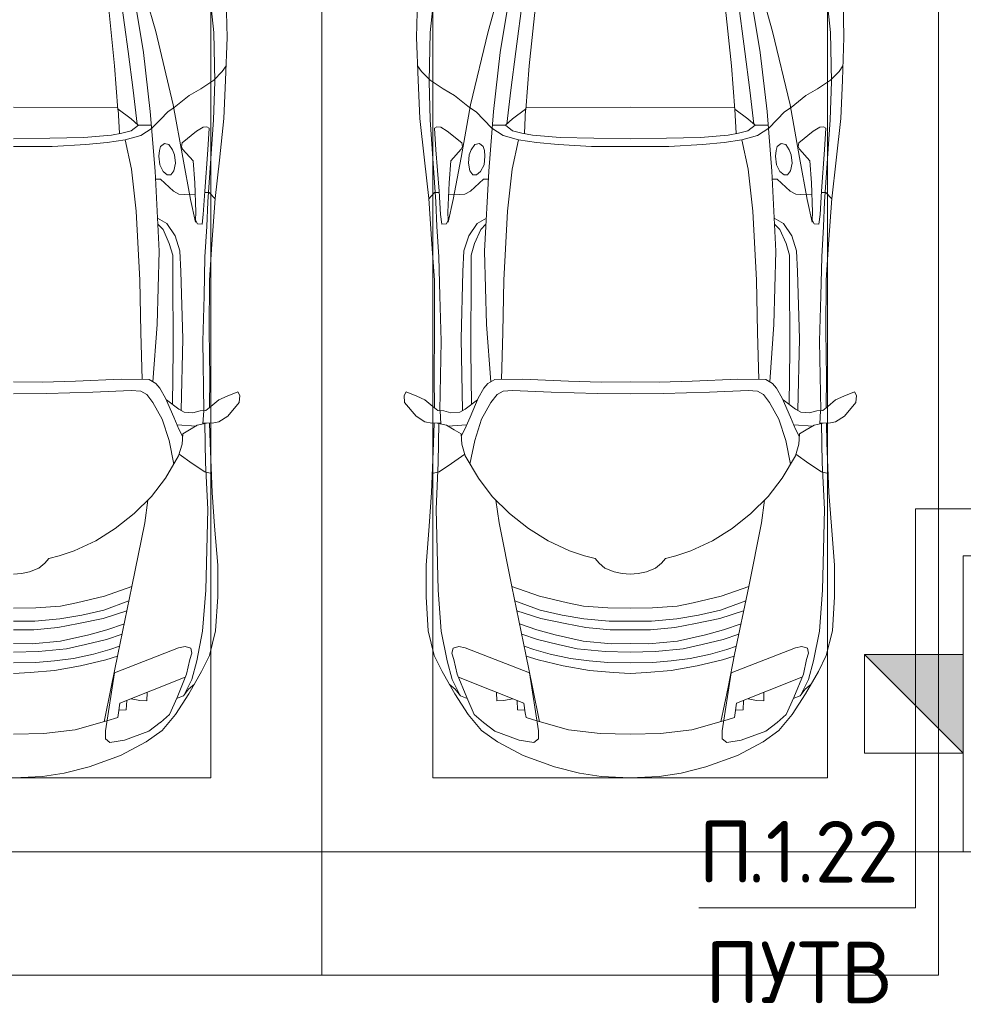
# Model space of a CAD drawing. Header units: millimetres. Extents: x -32229 to 291619, y -13689 to 125138.
# Tile 428 of 565: x 61310 to 65135, y 98932 to 102925. Entities that reach past the tile are written whole.
import ezdxf

# ---------------------------------------------------------------- set-up
doc = ezdxf.new("R2010")
doc.units = ezdxf.units.MM
for name, color, linetype, lineweight in [('A-____-NOTE-TEXT', 7, 'Continuous', 18), ('A-DETL-____-THIN', 7, 'Continuous', 9), ('A-DETL-GENF-OTLN', 7, 'Continuous', 18), ('A-FLOR-____-OTLN', 7, 'Continuous', 18), ('C-PRKG-____-OTLN', 7, 'Continuous', 18), ('G-____-____-TEXT', 7, 'Continuous', 9), ('S-COLS-____-MCUT', 7, 'Continuous', 40)]:
    doc.layers.add(name, color=color, linetype=linetype, lineweight=lineweight)
doc.layers.add('A-DETL-____-OTLN', color=7, linetype='Continuous', lineweight=9, true_color=0x00a600)
doc.styles.add('ISOCPEUR', font='isocpeur.ttf', dxfattribs={"height": 250})

# ---------------------------------------------------------------- blocks, each defined once
blk = doc.blocks.new('АР_Машиноместо - 4900x2400_М__5300х2500_-2211001--02 ЭМ')
at = {"layer": 'A-DETL-GENF-OTLN', "color": 253, "lineweight": 13, "true_color": 0xaaaaaa}
for p, q in [((1044.2, -818.6), (943.3, -845.1)), ((1132.7, -806), (1044.2, -818.6)), ((1250, -800), (1132.7, -806)), ((943.3, -845.1), (815.8, -891)), ((815.8, -891), (711.9, -946.2)), ((711.9, -946.2), (647.2, -992.8)), ((800.1, -952.6), (700.9, -989.1)), ((859, -944.1), (800.1, -952.6)), ((877.7, -958.9), (859, -944.1)), ((647.2, -992.8), (593.2, -1056.8)), ((700.9, -989.1), (655, -1024.3)), ((841.1, -1225.9), (877.7, -991.4)), ((1000.2, -994.5), (871.4, -1031.3)), ((877.7, -991.4), (877.7, -958.9)), ((1127.4, -979.8), (1000.2, -994.5)), ((1250, -977.6), (1127.4, -979.8)), ((654.7, -1024.4), (617.9, -1057.3)), ((882.6, -1027.5), (853.8, -1167.4)), ((593.2, -1056.8), (539.3, -1140.4)), ((617.9, -1057.3), (586.9, -1126.3)), ((539.3, -1140.4), (487.4, -1232.1)), ((561.3, -1132.6), (540.4, -1159.6)), ((586.9, -1126.3), (548.2, -1220.1)), ((589, -1121.6), (561.3, -1132.6)), ((540.4, -1159.6), (516.2, -1180.5)), ((853.8, -1167.4), (826.8, -1300.9)), ((487.4, -1232.1), (455.7, -1296.1)), ((548.2, -1220.1), (535, -1280.6)), ((580.7, -1327.1), (841.1, -1225.9)), ((1084.1, -1236), (978.6, -1254.6)), ((1182.5, -1227.5), (1084.1, -1236)), ((1250, -1223.7), (1182.5, -1227.5)), ((978.6, -1254.6), (876.3, -1278.7)), ((1083.6, -1274.6), (1007.1, -1283.7)), ((1159.1, -1267.9), (1083.6, -1274.6)), ((1250, -1266.6), (1159.1, -1267.9)), ((455.7, -1296.1), (430.8, -1396.6)), ((535, -1280.6), (527.2, -1305.2)), ((527.2, -1305.2), (531.8, -1326)), ((826.8, -1300.9), (770, -1576.5)), ((876.3, -1278.7), (828.3, -1293.7)), ((925.2, -1301.6), (859.1, -1321.2)), ((1007.1, -1283.7), (925.2, -1301.6)), ((1148.3, -1312.4), (1035, -1323.2)), ((1250, -1309.3), (1148.3, -1312.4)), ((531.8, -1326), (554.4, -1333.3)), ((554.4, -1333.3), (580.7, -1327.1)), ((859.1, -1321.2), (819.9, -1334.4)), ((958.3, -1341.1), (873.8, -1361.2)), ((1059, -1354.8), (945.3, -1380.6)), ((1035, -1323.2), (958.3, -1341.1)), ((1174.5, -1344.2), (1059, -1354.8)), ((1250, -1344.9), (1174.5, -1344.2)), ((430.8, -1396.6), (422, -1534.1)), ((873.8, -1361.2), (809.9, -1383.1)), ((945.3, -1380.6), (871.4, -1401.1)), ((871.4, -1401.1), (800.5, -1424.6)), ((986.2, -1425.6), (887, -1446.5)), ((1070, -1410.4), (986.2, -1425.6)), ((1163.9, -1435.1), (1061.9, -1445.7)), ((1168.3, -1399.8), (1070, -1410.4)), ((1250, -1435.1), (1163.9, -1435.1)), ((1250, -1400.1), (1168.3, -1399.8)), ((887, -1446.5), (790.4, -1477.3)), ((973.4, -1459.7), (884.3, -1480.8)), ((1061.9, -1445.7), (973.4, -1459.7)), ((884.3, -1480.8), (782, -1518.1)), ((994.9, -1509.3), (881.7, -1536.4)), ((1060, -1496.1), (994.9, -1509.3)), ((1159.3, -1489.1), (1060, -1496.1)), ((1250, -1488.3), (1159.3, -1489.1)), ((422, -1534.1), (422, -1662.9)), ((881.7, -1536.4), (770, -1576.5)), ((770, -1576.5), (718.3, -1834.2)), ((1184.7, -1635.7), (1147.5, -1650.5)), ((1217.8, -1629.1), (1184.7, -1635.7)), ((1217.8, -1629.1), (1250, -1626.8)), ((422, -1662.9), (434.8, -1820.7)), ((1123.5, -1670.9), (1107.2, -1689.8)), ((1147.5, -1650.5), (1123.5, -1670.9)), ((1064.9, -1700.5), (1004.2, -1721.4)), ((1107.2, -1689.8), (1064.9, -1700.5)), ((1004.2, -1721.4), (917, -1761.1)), ((917, -1761.1), (837.5, -1812.1)), ((434.8, -1820.7), (444.9, -1956.8)), ((718.3, -1834.2), (705.7, -1926.7)), ((837.5, -1812.1), (761.1, -1871.7)), ((761.1, -1871.7), (690.7, -1941.6)), ((690.7, -1941.6), (634.6, -2015)), ((444.9, -1956.8), (453, -2159.1)), ((475.1, -2041), (447.5, -2034.4)), ((634.6, -2015), (580.7, -2105.7)), ((525.5, -2074.6), (475.1, -2041)), ((578.8, -2112.6), (525.5, -2074.6)), ((619.7, -2168.6), (600.3, -2072.7)), ((580.7, -2105.7), (567.1, -2153.8)), ((567.1, -2153.8), (564.3, -2195.4)), ((453, -2159.1), (455, -2238.9)), ((564.3, -2195.4), (536.7, -2211.8)), ((579.9, -2213.8), (564.9, -2186.5)), ((647.3, -2254.2), (619.7, -2168.6)), ((505.1, -2230), (467.5, -2239.2)), ((482, -2235.6), (479.1, -2288.7)), ((536.7, -2211.8), (505.1, -2230)), ((586.6, -2231.3), (510.1, -2227.1)), ((600.8, -2263), (579.9, -2213.8)), ((335.2, -2322.3), (381.7, -2266.4)), ((381.7, -2266.4), (417.4, -2243.4)), ((417.4, -2243.4), (445.1, -2238.7)), ((445.1, -2238.7), (481.8, -2239.5)), ((633.8, -2340.5), (600.8, -2263)), ((685.1, -2322.3), (647.3, -2254.2)), ((449.8, -2306.1), (417.4, -2333.8)), ((470, -2290), (449.8, -2306.1)), ((454.5, -2423.6), (456, -2301.1)), ((493.6, -2288.6), (470, -2290)), ((523.3, -2281.2), (493.6, -2288.6)), ((559, -2282.6), (523.3, -2281.2)), ((580.6, -2296), (559, -2282.6)), ((630.6, -2332.9), (580.6, -2296)), ((603.5, -2534.3), (606.1, -2314.9)), ((333.1, -2350.6), (335.2, -2322.3)), ((341.2, -2366.2), (333.1, -2350.6)), ((384.4, -2347.9), (341.2, -2366.2)), ((417.4, -2333.8), (384.4, -2347.9)), ((656.7, -2380.3), (633.8, -2340.5)), ((710, -2355.4), (685.1, -2322.3)), ((734.3, -2368.8), (710, -2355.4)), ((672.8, -2399.7), (656.7, -2380.3)), ((772.7, -2371.5), (734.3, -2368.8)), ((929.1, -2364.1), (772.7, -2371.5)), ((1115.2, -2358.7), (929.1, -2364.1)), ((1250, -2357.8), (1115.2, -2358.7)), ((456.8, -2613.6), (454.5, -2423.6)), ((684.8, -2406.5), (667.8, -2638.3)), ((700.6, -2415.4), (672.8, -2399.7)), ((813.8, -2416.7), (700.6, -2415.4)), ((999.2, -2409.3), (813.8, -2416.7)), ((1132.7, -2404.6), (999.2, -2409.3)), ((1250, -2406.6), (1132.7, -2404.6)), ((604.4, -2850.8), (603.5, -2534.3)), ((456.1, -2818.3), (456.8, -2613.6)), ((667.8, -2638.3), (659.3, -2936)), ((446, -2964.8), (456.1, -2818.3)), ((604.4, -2919.4), (604.4, -2850.8)), ((618.7, -2966.7), (604.4, -2919.4)), ((659.3, -2936), (676.4, -3260.1)), ((432.8, -3149.3), (446, -2964.8)), ((643.6, -3024.6), (618.7, -2966.7)), ((665.1, -3046.1), (643.6, -3024.6)), ((485.6, -3046.1), (480.8, -3085)), ((504.5, -3046.6), (485.6, -3046.1)), ((512.2, -3061.4), (504.5, -3046.6)), ((510.9, -3094.6), (512.2, -3061.4)), ((480.8, -3085), (474.8, -3179.9)), ((515.3, -3213.7), (510.9, -3094.6)), ((415.7, -3305.9), (432.8, -3149.3)), ((456.9, -3174.2), (432.9, -3148.3)), ((475.2, -3173.5), (456.9, -3174.2)), ((474.8, -3179.9), (462.2, -3347.3)), ((558.4, -3165.4), (513.6, -3168)), ((579.5, -3167.7), (558.4, -3165.4)), ((601.7, -3179.4), (579.5, -3167.7)), ((654.5, -3228.1), (601.7, -3179.4)), ((522.2, -3303.2), (515.3, -3213.7)), ((674.6, -3227.6), (654.5, -3228.1)), ((599.8, -3262.3), (593.6, -3292.5)), ((612.1, -3245.7), (599.8, -3262.3)), ((626.8, -3246.1), (612.1, -3245.7)), ((643.2, -3259.9), (626.8, -3246.1)), ((657.2, -3286.3), (643.2, -3259.9)), ((676.4, -3260.1), (695.7, -3502.8)), ((397.1, -3474.2), (415.7, -3305.9)), ((564.6, -3349.7), (522.2, -3303.2)), ((593.6, -3292.5), (597.1, -3327.4)), ((661.1, -3321.2), (657.2, -3286.3)), ((462.2, -3347.3), (456.6, -3434.5)), ((569.7, -3360.7), (564.6, -3349.7)), ((597.1, -3327.4), (605.2, -3346.8)), ((605.2, -3346.8), (620, -3369.3)), ((654.1, -3360.7), (658.7, -3344.5)), ((658.7, -3344.5), (661.1, -3321.2)), ((508, -3422.8), (566.8, -3375.1)), ((566.8, -3375.1), (569.7, -3360.7)), ((620, -3369.3), (638.7, -3372.5)), ((638.7, -3372.5), (654.1, -3360.7)), ((1102.5, -3394.3), (965.3, -3397.8)), ((1250, -3391.3), (1102.5, -3394.3)), ((481.5, -3439.1), (508, -3422.8)), ((690.2, -3433.7), (654.7, -3470.4)), ((773, -3424.2), (744.1, -3447.2)), ((811.1, -3414.8), (773, -3424.2)), ((853.3, -3407.2), (811.1, -3414.8)), ((825.6, -3512.1), (821, -3413)), ((965.3, -3397.8), (853.3, -3407.2)), ((456.6, -3434.5), (466.2, -3441.1)), ((466.2, -3441.1), (481.5, -3439.1)), ((654.7, -3470.4), (624.9, -3501.2)), ((744.1, -3447.2), (691.3, -3447.2)), ((744.3, -3447), (773.2, -3472.4)), ((773.2, -3472.4), (825.6, -3512.1)), ((390.2, -3630), (397.1, -3474.2)), ((624.9, -3501.2), (598.3, -3518.6)), ((840.1, -3687.8), (826.6, -3509.6)), ((598.3, -3518.6), (537.9, -3567)), ((1250, -3520.1), (827.2, -3517.2)), ((537.9, -3567), (491.4, -3594.2)), ((384, -3802.9), (390.2, -3630)), ((438.6, -3629.8), (403.8, -3665.5)), ((491.4, -3594.2), (438.6, -3629.8)), ((403.8, -3665.5), (388.1, -3688.4)), ((863.9, -3917.5), (840.1, -3687.8)), ((387.4, -3958.4), (384, -3802.9))]:
    blk.add_line(p, q, dxfattribs=at)
at = {"layer": 'A-DETL-GENF-OTLN', "color": 254, "lineweight": 13, "true_color": 0xd4d4d4}
for p, q in [((871.3, -1031.9), (827.7, -1045)), ((792.9, -1076.2), (791.2, -1114.5)), ((823.3, -1074.4), (792.9, -1076.2)), ((824.1, -1063.7), (818.8, -1102.9)), ((827.7, -1045), (824.1, -1063.7)), ((818.8, -1102.9), (554, -1208.1)), ((709.1, -1112.7), (708.2, -1146.9)), ((737.7, -1113.6), (709.1, -1112.7)), ((772.6, -1121.3), (737.7, -1113.6)), ((561.7, -1132.1), (527.9, -1198.6)), ((527.9, -1198.6), (507.4, -1274.3)), ((507.4, -1274.3), (483.4, -1395.6)), ((483.4, -1395.6), (470.9, -1561.4)), ((470.9, -1561.4), (462.8, -1889.5)), ((462.8, -1889.5), (471.8, -2077.7)), ((471.8, -2077.7), (474.5, -2239.3)), ((483.3, -2571.4), (478, -2290)), ((570.6, -2291.4), (564.4, -2580.5)), ((728.4, -2415.7), (733.8, -2606.7)), ((477.8, -2754.7), (483.3, -2571.4)), ((564.4, -2580.5), (571.6, -2853.3)), ((733.8, -2606.7), (737.8, -2818.3)), ((473.9, -2913.7), (477.8, -2754.7)), ((737.8, -2818.3), (752.8, -3099)), ((571.6, -2853.3), (575.7, -2937.4)), ((466.3, -3036.3), (473.9, -2913.7)), ((575.7, -2937.4), (595.2, -2997.9)), ((595.2, -2997.9), (629, -3048.1)), ((462, -3136.6), (466.3, -3036.3)), ((512.5, -3053.2), (532.7, -3145.9)), ((629, -3048.1), (666.7, -3069.7)), ((752.8, -3099), (771.7, -3268.5)), ((439.5, -3468.5), (462, -3136.6)), ((532.7, -3145.9), (564, -3316.2)), ((771.7, -3268.5), (797.1, -3388.2)), ((564, -3316.2), (602.3, -3530.2)), ((797.1, -3388.2), (734.6, -3405.8)), ((870, -3377.1), (797.1, -3388.2)), ((957.1, -3368.9), (870, -3377.1)), ((1093.5, -3360.7), (957.1, -3368.9)), ((1250, -3360.7), (1093.5, -3360.7)), ((734.6, -3405.8), (688.5, -3435.5)), ((434.2, -3623.7), (439.5, -3468.5)), ((749.1, -3450.8), (765.5, -3589.1)), ((695.7, -3502.8), (723.2, -3741.5)), ((602.3, -3530.2), (673.6, -3827.1)), ((765.5, -3589.1), (785.7, -3746.6)), ((438.6, -3823.4), (434.2, -3623.7)), ((723.2, -3741.5), (786.9, -4128.3)), ((785.7, -3746.6), (819.4, -4000.8)), ((454.7, -3976.8), (438.6, -3823.4)), ((673.6, -3827.1), (722.7, -4001.8))]:
    blk.add_line(p, q, dxfattribs=at)
at = {"layer": 'C-PRKG-____-OTLN', "color": 253, "lineweight": 13, "true_color": 0xaaaaaa}
for p, q in [((2500, 0), (0, 0)), ((0, 0), (0, -5300)), ((450, -800), (450, -4500)), ((450, -800), (2050, -800))]:
    blk.add_line(p, q, dxfattribs=at)
blk = doc.blocks.new('АР_Машиноместо - 4900x2400_М__5300х2500_-V39--02 ЭМ')
at = {"layer": 'A-DETL-GENF-OTLN', "color": 254, "lineweight": 13, "true_color": 0xd4d4d4}
for p, q in [((723.2, 3741.5), (786.9, 4128.3)), ((1776.8, 3741.5), (1713.1, 4128.3)), ((673.6, 3827.1), (722.7, 4001.8)), ((785.7, 3746.6), (819.4, 4000.8)), ((1714.3, 3746.6), (1680.6, 4000.8)), ((1826.4, 3827.1), (1777.3, 4001.8)), ((454.7, 3976.8), (438.6, 3823.4)), ((2045.3, 3976.8), (2061.4, 3823.4)), ((438.6, 3823.4), (434.2, 3623.7)), ((602.3, 3530.2), (673.6, 3827.1)), ((1897.7, 3530.2), (1826.4, 3827.1)), ((2061.4, 3823.4), (2065.8, 3623.7)), ((695.7, 3502.8), (723.2, 3741.5)), ((765.5, 3589.1), (785.7, 3746.6)), ((1734.5, 3589.1), (1714.3, 3746.6)), ((1804.3, 3502.8), (1776.8, 3741.5)), ((434.2, 3623.7), (439.5, 3468.5)), ((2065.8, 3623.7), (2060.5, 3468.5)), ((749.1, 3450.8), (765.5, 3589.1)), ((1750.9, 3450.8), (1734.5, 3589.1)), ((564, 3316.2), (602.3, 3530.2)), ((1936, 3316.2), (1897.7, 3530.2)), ((439.5, 3468.5), (462, 3136.6)), ((734.6, 3405.8), (688.5, 3435.5)), ((1765.4, 3405.8), (1811.5, 3435.5)), ((2060.5, 3468.5), (2038, 3136.6)), ((797.1, 3388.2), (734.6, 3405.8)), ((1702.9, 3388.2), (1765.4, 3405.8)), ((771.7, 3268.5), (797.1, 3388.2)), ((870, 3377.1), (797.1, 3388.2)), ((957.1, 3368.9), (870, 3377.1)), ((1093.5, 3360.7), (957.1, 3368.9)), ((1250, 3360.7), (1093.5, 3360.7)), ((1250, 3360.7), (1406.5, 3360.7)), ((1406.5, 3360.7), (1542.9, 3368.9)), ((1542.9, 3368.9), (1630, 3377.1)), ((1630, 3377.1), (1702.9, 3388.2)), ((1728.3, 3268.5), (1702.9, 3388.2)), ((532.7, 3145.9), (564, 3316.2)), ((1967.3, 3145.9), (1936, 3316.2)), ((752.8, 3099), (771.7, 3268.5)), ((1747.2, 3099), (1728.3, 3268.5)), ((462, 3136.6), (466.3, 3036.3)), ((512.5, 3053.2), (532.7, 3145.9)), ((1987.5, 3053.2), (1967.3, 3145.9)), ((2038, 3136.6), (2033.7, 3036.3)), ((737.8, 2818.3), (752.8, 3099)), ((1762.2, 2818.3), (1747.2, 3099)), ((466.3, 3036.3), (473.9, 2913.7)), ((595.2, 2997.9), (629, 3048.1)), ((629, 3048.1), (666.7, 3069.7)), ((1871, 3048.1), (1833.3, 3069.7)), ((1904.8, 2997.9), (1871, 3048.1)), ((2033.7, 3036.3), (2026.1, 2913.7)), ((575.7, 2937.4), (595.2, 2997.9)), ((1924.3, 2937.4), (1904.8, 2997.9)), ((571.6, 2853.3), (575.7, 2937.4)), ((1928.4, 2853.3), (1924.3, 2937.4)), ((473.9, 2913.7), (477.8, 2754.7)), ((2026.1, 2913.7), (2022.2, 2754.7)), ((564.4, 2580.5), (571.6, 2853.3)), ((1935.6, 2580.5), (1928.4, 2853.3)), ((733.8, 2606.7), (737.8, 2818.3)), ((1766.2, 2606.7), (1762.2, 2818.3)), ((477.8, 2754.7), (483.3, 2571.4)), ((2022.2, 2754.7), (2016.7, 2571.4)), ((728.4, 2415.7), (733.8, 2606.7)), ((1771.6, 2415.7), (1766.2, 2606.7)), ((483.3, 2571.4), (478, 2290)), ((570.6, 2291.4), (564.4, 2580.5)), ((1929.4, 2291.4), (1935.6, 2580.5)), ((2016.7, 2571.4), (2022, 2290)), ((471.8, 2077.7), (474.5, 2239.3)), ((2028.2, 2077.7), (2025.5, 2239.3)), ((462.8, 1889.5), (471.8, 2077.7)), ((2037.2, 1889.5), (2028.2, 2077.7)), ((470.9, 1561.4), (462.8, 1889.5)), ((2029.1, 1561.4), (2037.2, 1889.5)), ((483.4, 1395.6), (470.9, 1561.4)), ((2016.6, 1395.6), (2029.1, 1561.4)), ((507.4, 1274.3), (483.4, 1395.6)), ((1992.6, 1274.3), (2016.6, 1395.6)), ((527.9, 1198.6), (507.4, 1274.3)), ((1972.1, 1198.6), (1992.6, 1274.3)), ((561.7, 1132.1), (527.9, 1198.6)), ((818.8, 1102.9), (554, 1208.1)), ((1681.2, 1102.9), (1946, 1208.1)), ((1938.3, 1132.1), (1972.1, 1198.6)), ((709.1, 1112.7), (708.2, 1146.9)), ((772.6, 1121.3), (737.7, 1113.6)), ((1727.4, 1121.3), (1762.3, 1113.6)), ((1790.9, 1112.7), (1791.8, 1146.9)), ((737.7, 1113.6), (709.1, 1112.7)), ((792.9, 1076.2), (791.2, 1114.5)), ((824.1, 1063.7), (818.8, 1102.9)), ((1675.9, 1063.7), (1681.2, 1102.9)), ((1707.1, 1076.2), (1708.8, 1114.5)), ((1762.3, 1113.6), (1790.9, 1112.7)), ((823.3, 1074.4), (792.9, 1076.2)), ((827.7, 1045), (824.1, 1063.7)), ((871.3, 1031.9), (827.7, 1045)), ((1628.7, 1031.9), (1672.3, 1045)), ((1672.3, 1045), (1675.9, 1063.7)), ((1676.7, 1074.4), (1707.1, 1076.2))]:
    blk.add_line(p, q, dxfattribs=at)
at = {"layer": 'A-DETL-GENF-OTLN', "color": 253, "lineweight": 13, "true_color": 0xaaaaaa}
for p, q in [((387.4, 3958.4), (384, 3802.9)), ((2112.6, 3958.4), (2116, 3802.9)), ((863.9, 3917.5), (840.1, 3687.8)), ((1636.1, 3917.5), (1659.9, 3687.8)), ((384, 3802.9), (390.2, 3630)), ((2116, 3802.9), (2109.8, 3630)), ((403.8, 3665.5), (388.1, 3688.4)), ((840.1, 3687.8), (826.6, 3509.6)), ((1659.9, 3687.8), (1673.4, 3509.6)), ((2096.2, 3665.5), (2111.9, 3688.4)), ((438.6, 3629.8), (403.8, 3665.5)), ((2061.4, 3629.8), (2096.2, 3665.5)), ((390.2, 3630), (397.1, 3474.2)), ((491.4, 3594.2), (438.6, 3629.8)), ((537.9, 3567), (491.4, 3594.2)), ((1962.1, 3567), (2008.6, 3594.2)), ((2008.6, 3594.2), (2061.4, 3629.8)), ((2109.8, 3630), (2102.9, 3474.2)), ((598.3, 3518.6), (537.9, 3567)), ((1901.7, 3518.6), (1962.1, 3567)), ((624.9, 3501.2), (598.3, 3518.6)), ((1250, 3520.1), (827.2, 3517.2)), ((1250, 3520.1), (1672.8, 3517.2)), ((1875.1, 3501.2), (1901.7, 3518.6)), ((397.1, 3474.2), (415.7, 3305.9)), ((654.7, 3470.4), (624.9, 3501.2)), ((676.4, 3260.1), (695.7, 3502.8)), ((773.2, 3472.4), (825.6, 3512.1)), ((825.6, 3512.1), (821, 3413)), ((1674.4, 3512.1), (1679, 3413)), ((1726.8, 3472.4), (1674.4, 3512.1)), ((1823.6, 3260.1), (1804.3, 3502.8)), ((1845.3, 3470.4), (1875.1, 3501.2)), ((2102.9, 3474.2), (2084.3, 3305.9)), ((456.6, 3434.5), (466.2, 3441.1)), ((462.2, 3347.3), (456.6, 3434.5)), ((466.2, 3441.1), (481.5, 3439.1)), ((481.5, 3439.1), (508, 3422.8)), ((690.2, 3433.7), (654.7, 3470.4)), ((744.1, 3447.2), (691.3, 3447.2)), ((773, 3424.2), (744.1, 3447.2)), ((744.3, 3447), (773.2, 3472.4)), ((1755.7, 3447), (1726.8, 3472.4)), ((1727, 3424.2), (1755.7, 3447)), ((1755.7, 3447.2), (1808.7, 3447.2)), ((1809.8, 3433.7), (1845.3, 3470.4)), ((2018.5, 3439.1), (1992, 3422.8)), ((2033.8, 3441.1), (2018.5, 3439.1)), ((2043.4, 3434.5), (2033.8, 3441.1)), ((2037.8, 3347.3), (2043.4, 3434.5)), ((508, 3422.8), (566.8, 3375.1)), ((811.1, 3414.8), (773, 3424.2)), ((853.3, 3407.2), (811.1, 3414.8)), ((965.3, 3397.8), (853.3, 3407.2)), ((1102.5, 3394.3), (965.3, 3397.8)), ((1397.5, 3394.3), (1534.7, 3397.8)), ((1534.7, 3397.8), (1646.7, 3407.2)), ((1646.7, 3407.2), (1688.9, 3414.8)), ((1688.9, 3414.8), (1727, 3424.2)), ((1992, 3422.8), (1933.2, 3375.1)), ((569.7, 3360.7), (564.6, 3349.7)), ((566.8, 3375.1), (569.7, 3360.7)), ((605.2, 3346.8), (620, 3369.3)), ((620, 3369.3), (638.7, 3372.5)), ((638.7, 3372.5), (654.1, 3360.7)), ((654.1, 3360.7), (658.7, 3344.5)), ((1250, 3391.3), (1102.5, 3394.3)), ((1250, 3391.3), (1397.5, 3394.3)), ((1845.9, 3360.7), (1841.3, 3344.5)), ((1861.3, 3372.5), (1845.9, 3360.7)), ((1880, 3369.3), (1861.3, 3372.5)), ((1894.8, 3346.8), (1880, 3369.3)), ((1933.2, 3375.1), (1930.3, 3360.7)), ((1930.3, 3360.7), (1935.4, 3349.7)), ((474.8, 3179.9), (462.2, 3347.3)), ((564.6, 3349.7), (522.2, 3303.2)), ((593.6, 3292.5), (597.1, 3327.4)), ((597.1, 3327.4), (605.2, 3346.8)), ((661.1, 3321.2), (657.2, 3286.3)), ((658.7, 3344.5), (661.1, 3321.2)), ((1841.3, 3344.5), (1838.9, 3321.2)), ((1838.9, 3321.2), (1842.8, 3286.3)), ((1902.9, 3327.4), (1894.8, 3346.8)), ((1906.4, 3292.5), (1902.9, 3327.4)), ((1935.4, 3349.7), (1977.8, 3303.2)), ((2025.2, 3179.9), (2037.8, 3347.3)), ((415.7, 3305.9), (432.8, 3149.3)), ((522.2, 3303.2), (515.3, 3213.7)), ((599.8, 3262.3), (593.6, 3292.5)), ((657.2, 3286.3), (643.2, 3259.9)), ((1842.8, 3286.3), (1856.8, 3259.9)), ((1900.2, 3262.3), (1906.4, 3292.5)), ((1977.8, 3303.2), (1984.7, 3213.7)), ((2084.3, 3305.9), (2067.1, 3148.3)), ((612.1, 3245.7), (599.8, 3262.3)), ((626.8, 3246.1), (612.1, 3245.7)), ((643.2, 3259.9), (626.8, 3246.1)), ((659.3, 2936), (676.4, 3260.1)), ((1840.7, 2936), (1823.6, 3260.1)), ((1856.8, 3259.9), (1873.2, 3246.1)), ((1873.2, 3246.1), (1887.9, 3245.7)), ((1887.9, 3245.7), (1900.2, 3262.3)), ((515.3, 3213.7), (510.9, 3094.6)), ((654.5, 3228.1), (601.7, 3179.4)), ((674.6, 3227.6), (654.5, 3228.1)), ((1825.4, 3227.6), (1845.5, 3228.1)), ((1845.5, 3228.1), (1898.3, 3179.4)), ((1984.7, 3213.7), (1989.1, 3094.6)), ((456.9, 3174.2), (432.9, 3148.3)), ((475.2, 3173.5), (456.9, 3174.2)), ((480.8, 3085), (474.8, 3179.9)), ((558.4, 3165.4), (513.6, 3168)), ((579.5, 3167.7), (558.4, 3165.4)), ((601.7, 3179.4), (579.5, 3167.7)), ((1898.3, 3179.4), (1920.5, 3167.7)), ((1920.5, 3167.7), (1941.6, 3165.4)), ((1941.6, 3165.4), (1986.4, 3168)), ((2019.2, 3085), (2025.2, 3179.9)), ((2024.8, 3173.5), (2043.1, 3174.2)), ((2043.1, 3174.2), (2067.1, 3148.3)), ((432.8, 3149.3), (446, 2964.8)), ((2067.2, 3149.3), (2054, 2964.8)), ((485.6, 3046.1), (480.8, 3085)), ((510.9, 3094.6), (512.2, 3061.4)), ((1989.1, 3094.6), (1987.8, 3061.4)), ((2014.4, 3046.1), (2019.2, 3085)), ((504.5, 3046.6), (485.6, 3046.1)), ((512.2, 3061.4), (504.5, 3046.6)), ((665.1, 3046.1), (643.6, 3024.6)), ((1834.9, 3046.1), (1856.4, 3024.6)), ((1987.8, 3061.4), (1995.5, 3046.6)), ((1995.5, 3046.6), (2014.4, 3046.1)), ((643.6, 3024.6), (618.7, 2966.7)), ((1856.4, 3024.6), (1881.3, 2966.7)), ((446, 2964.8), (456.1, 2818.3)), ((618.7, 2966.7), (604.4, 2919.4)), ((1881.3, 2966.7), (1895.6, 2919.4)), ((2054, 2964.8), (2043.9, 2818.3)), ((604.4, 2919.4), (604.4, 2850.8)), ((667.8, 2638.3), (659.3, 2936)), ((1832.2, 2638.3), (1840.7, 2936)), ((1895.6, 2919.4), (1895.6, 2850.8)), ((604.4, 2850.8), (603.5, 2534.3)), ((1895.6, 2850.8), (1896.5, 2534.3)), ((456.1, 2818.3), (456.8, 2613.6)), ((2043.9, 2818.3), (2043.2, 2613.6)), ((684.8, 2406.5), (667.8, 2638.3)), ((1815.2, 2406.5), (1832.2, 2638.3)), ((456.8, 2613.6), (454.5, 2423.6)), ((2043.2, 2613.6), (2045.5, 2423.6)), ((603.5, 2534.3), (606.1, 2314.9)), ((1896.5, 2534.3), (1893.9, 2314.9)), ((454.5, 2423.6), (456, 2301.1)), ((672.8, 2399.7), (656.7, 2380.3)), ((700.6, 2415.4), (672.8, 2399.7)), ((813.8, 2416.7), (700.6, 2415.4)), ((999.2, 2409.3), (813.8, 2416.7)), ((1132.7, 2404.6), (999.2, 2409.3)), ((1250, 2406.6), (1132.7, 2404.6)), ((1250, 2406.6), (1367.3, 2404.6)), ((1367.3, 2404.6), (1500.8, 2409.3)), ((1500.8, 2409.3), (1686.2, 2416.7)), ((1686.2, 2416.7), (1799.4, 2415.4)), ((1799.4, 2415.4), (1827.2, 2399.7)), ((1827.2, 2399.7), (1843.3, 2380.3)), ((2045.5, 2423.6), (2044, 2301.1)), ((341.2, 2366.2), (333.1, 2350.6)), ((384.4, 2347.9), (341.2, 2366.2)), ((656.7, 2380.3), (633.8, 2340.5)), ((734.3, 2368.8), (710, 2355.4)), ((772.7, 2371.5), (734.3, 2368.8)), ((929.1, 2364.1), (772.7, 2371.5)), ((1115.2, 2358.7), (929.1, 2364.1)), ((1250, 2357.8), (1115.2, 2358.7)), ((1250, 2357.8), (1384.8, 2358.7)), ((1384.8, 2358.7), (1570.9, 2364.1)), ((1570.9, 2364.1), (1727.3, 2371.5)), ((1727.3, 2371.5), (1765.7, 2368.8)), ((1765.7, 2368.8), (1790, 2355.4)), ((1843.3, 2380.3), (1866.2, 2340.5)), ((2115.6, 2347.9), (2158.8, 2366.2)), ((2158.8, 2366.2), (2166.9, 2350.6)), ((333.1, 2350.6), (335.2, 2322.3)), ((335.2, 2322.3), (381.7, 2266.4)), ((417.4, 2333.8), (384.4, 2347.9)), ((449.8, 2306.1), (417.4, 2333.8)), ((630.6, 2332.9), (580.6, 2296)), ((633.8, 2340.5), (600.8, 2263)), ((685.1, 2322.3), (647.3, 2254.2)), ((710, 2355.4), (685.1, 2322.3)), ((1790, 2355.4), (1814.9, 2322.3)), ((1814.9, 2322.3), (1852.7, 2254.2)), ((1866.2, 2340.5), (1899.2, 2263)), ((1869.4, 2332.9), (1919.4, 2296)), ((2050.2, 2306.1), (2082.6, 2333.8)), ((2082.6, 2333.8), (2115.6, 2347.9)), ((2164.8, 2322.3), (2118.3, 2266.4)), ((2166.9, 2350.6), (2164.8, 2322.3)), ((470, 2290), (449.8, 2306.1)), ((493.6, 2288.6), (470, 2290)), ((482, 2235.6), (479.1, 2288.7)), ((523.3, 2281.2), (493.6, 2288.6)), ((559, 2282.6), (523.3, 2281.2)), ((580.6, 2296), (559, 2282.6)), ((1919.4, 2296), (1941, 2282.6)), ((1941, 2282.6), (1976.7, 2281.2)), ((1976.7, 2281.2), (2006.4, 2288.6)), ((2006.4, 2288.6), (2030, 2290)), ((2018, 2235.6), (2020.9, 2288.7)), ((2030, 2290), (2050.2, 2306.1)), ((381.7, 2266.4), (417.4, 2243.4)), ((417.4, 2243.4), (445.1, 2238.7)), ((445.1, 2238.7), (481.8, 2239.5)), ((453, 2159.1), (455, 2238.9)), ((505.1, 2230), (467.5, 2239.2)), ((600.8, 2263), (579.9, 2213.8)), ((647.3, 2254.2), (619.7, 2168.6)), ((1852.7, 2254.2), (1880.3, 2168.6)), ((1899.2, 2263), (1920.1, 2213.8)), ((1994.9, 2230), (2032.5, 2239.2)), ((2054.9, 2238.7), (2018.2, 2239.5)), ((2047, 2159.1), (2045, 2238.9)), ((2082.6, 2243.4), (2054.9, 2238.7)), ((2118.3, 2266.4), (2082.6, 2243.4)), ((536.7, 2211.8), (505.1, 2230)), ((586.6, 2231.3), (510.1, 2227.1)), ((564.3, 2195.4), (536.7, 2211.8)), ((579.9, 2213.8), (564.9, 2186.5)), ((1913.4, 2231.3), (1989.9, 2227.1)), ((1920.1, 2213.8), (1935.1, 2186.5)), ((1935.7, 2195.4), (1963.3, 2211.8)), ((1963.3, 2211.8), (1994.9, 2230)), ((444.9, 1956.8), (453, 2159.1)), ((567.1, 2153.8), (564.3, 2195.4)), ((619.7, 2168.6), (600.3, 2072.7)), ((1880.3, 2168.6), (1899.7, 2072.7)), ((1932.9, 2153.8), (1935.7, 2195.4)), ((2055.1, 1956.8), (2047, 2159.1)), ((580.7, 2105.7), (567.1, 2153.8)), ((1919.3, 2105.7), (1932.9, 2153.8)), ((578.8, 2112.6), (525.5, 2074.6)), ((634.6, 2015), (580.7, 2105.7)), ((1865.4, 2015), (1919.3, 2105.7)), ((1921.2, 2112.6), (1974.5, 2074.6)), ((475.1, 2041), (447.5, 2034.4)), ((525.5, 2074.6), (475.1, 2041)), ((1974.5, 2074.6), (2024.9, 2041)), ((2024.9, 2041), (2052.5, 2034.4)), ((690.7, 1941.6), (634.6, 2015)), ((1809.3, 1941.6), (1865.4, 2015)), ((434.8, 1820.7), (444.9, 1956.8)), ((2065.2, 1820.7), (2055.1, 1956.8)), ((761.1, 1871.7), (690.7, 1941.6)), ((718.3, 1834.2), (705.7, 1926.7)), ((1738.9, 1871.7), (1809.3, 1941.6)), ((1781.7, 1834.2), (1794.3, 1926.7)), ((837.5, 1812.1), (761.1, 1871.7)), ((1662.5, 1812.1), (1738.9, 1871.7)), ((422, 1662.9), (434.8, 1820.7)), ((770, 1576.5), (718.3, 1834.2)), ((917, 1761.1), (837.5, 1812.1)), ((1583, 1761.1), (1662.5, 1812.1)), ((1730, 1576.5), (1781.7, 1834.2)), ((2078, 1662.9), (2065.2, 1820.7)), ((1004.2, 1721.4), (917, 1761.1)), ((1495.8, 1721.4), (1583, 1761.1)), ((1064.9, 1700.5), (1004.2, 1721.4)), ((1435.1, 1700.5), (1495.8, 1721.4)), ((1107.2, 1689.8), (1064.9, 1700.5)), ((1123.5, 1670.9), (1107.2, 1689.8)), ((1376.5, 1670.9), (1392.8, 1689.8)), ((1392.8, 1689.8), (1435.1, 1700.5)), ((422, 1534.1), (422, 1662.9)), ((1147.5, 1650.5), (1123.5, 1670.9)), ((1184.7, 1635.7), (1147.5, 1650.5)), ((1315.3, 1635.7), (1352.5, 1650.5)), ((1352.5, 1650.5), (1376.5, 1670.9)), ((2078, 1534.1), (2078, 1662.9)), ((1217.8, 1629.1), (1184.7, 1635.7)), ((1217.8, 1629.1), (1250, 1626.8)), ((1282.2, 1629.1), (1250, 1626.8)), ((1282.2, 1629.1), (1315.3, 1635.7)), ((826.8, 1300.9), (770, 1576.5)), ((881.7, 1536.4), (770, 1576.5)), ((1618.3, 1536.4), (1730, 1576.5)), ((1673.2, 1300.9), (1730, 1576.5)), ((430.8, 1396.6), (422, 1534.1)), ((884.3, 1480.8), (782, 1518.1)), ((994.9, 1509.3), (881.7, 1536.4)), ((1505.1, 1509.3), (1618.3, 1536.4)), ((1615.7, 1480.8), (1718, 1518.1)), ((2069.2, 1396.6), (2078, 1534.1)), ((973.4, 1459.7), (884.3, 1480.8)), ((1060, 1496.1), (994.9, 1509.3)), ((1159.3, 1489.1), (1060, 1496.1)), ((1250, 1488.3), (1159.3, 1489.1)), ((1250, 1488.3), (1340.7, 1489.1)), ((1340.7, 1489.1), (1440, 1496.1)), ((1440, 1496.1), (1505.1, 1509.3)), ((1526.6, 1459.7), (1615.7, 1480.8)), ((887, 1446.5), (790.4, 1477.3)), ((986.2, 1425.6), (887, 1446.5)), ((1061.9, 1445.7), (973.4, 1459.7)), ((1163.9, 1435.1), (1061.9, 1445.7)), ((1336.1, 1435.1), (1438.1, 1445.7)), ((1438.1, 1445.7), (1526.6, 1459.7)), ((1513.8, 1425.6), (1613, 1446.5)), ((1613, 1446.5), (1709.6, 1477.3)), ((871.4, 1401.1), (800.5, 1424.6)), ((945.3, 1380.6), (871.4, 1401.1)), ((1070, 1410.4), (986.2, 1425.6)), ((1168.3, 1399.8), (1070, 1410.4)), ((1250, 1435.1), (1163.9, 1435.1)), ((1250, 1400.1), (1168.3, 1399.8)), ((1250, 1435.1), (1336.1, 1435.1)), ((1250, 1400.1), (1331.7, 1399.8)), ((1331.7, 1399.8), (1430, 1410.4)), ((1430, 1410.4), (1513.8, 1425.6)), ((1554.7, 1380.6), (1628.6, 1401.1)), ((1628.6, 1401.1), (1699.5, 1424.6)), ((455.7, 1296.1), (430.8, 1396.6)), ((873.8, 1361.2), (809.9, 1383.1)), ((958.3, 1341.1), (873.8, 1361.2)), ((1059, 1354.8), (945.3, 1380.6)), ((1441, 1354.8), (1554.7, 1380.6)), ((1541.7, 1341.1), (1626.2, 1361.2)), ((1626.2, 1361.2), (1690.1, 1383.1)), ((2044.3, 1296.1), (2069.2, 1396.6)), ((527.2, 1305.2), (531.8, 1326)), ((531.8, 1326), (554.4, 1333.3)), ((554.4, 1333.3), (580.7, 1327.1)), ((580.7, 1327.1), (841.1, 1225.9)), ((859.1, 1321.2), (819.9, 1334.4)), ((925.2, 1301.6), (859.1, 1321.2)), ((1035, 1323.2), (958.3, 1341.1)), ((1148.3, 1312.4), (1035, 1323.2)), ((1174.5, 1344.2), (1059, 1354.8)), ((1250, 1344.9), (1174.5, 1344.2)), ((1250, 1344.9), (1325.5, 1344.2)), ((1325.5, 1344.2), (1441, 1354.8)), ((1351.7, 1312.4), (1465, 1323.2)), ((1465, 1323.2), (1541.7, 1341.1)), ((1574.8, 1301.6), (1640.9, 1321.2)), ((1640.9, 1321.2), (1680.1, 1334.4)), ((1919.3, 1327.1), (1658.9, 1225.9)), ((1945.6, 1333.3), (1919.3, 1327.1)), ((1968.2, 1326), (1945.6, 1333.3)), ((1972.8, 1305.2), (1968.2, 1326)), ((487.4, 1232.1), (455.7, 1296.1)), ((535, 1280.6), (527.2, 1305.2)), ((548.2, 1220.1), (535, 1280.6)), ((853.8, 1167.4), (826.8, 1300.9)), ((876.3, 1278.7), (828.3, 1293.7)), ((978.6, 1254.6), (876.3, 1278.7)), ((1007.1, 1283.7), (925.2, 1301.6)), ((1083.6, 1274.6), (1007.1, 1283.7)), ((1250, 1309.3), (1148.3, 1312.4)), ((1250, 1309.3), (1351.7, 1312.4)), ((1416.4, 1274.6), (1492.9, 1283.7)), ((1492.9, 1283.7), (1574.8, 1301.6)), ((1521.4, 1254.6), (1623.7, 1278.7)), ((1623.7, 1278.7), (1671.7, 1293.7)), ((1646.2, 1167.4), (1673.2, 1300.9)), ((1951.8, 1220.1), (1965, 1280.6)), ((1965, 1280.6), (1972.8, 1305.2)), ((2012.6, 1232.1), (2044.3, 1296.1)), ((1084.1, 1236), (978.6, 1254.6)), ((1159.1, 1267.9), (1083.6, 1274.6)), ((1250, 1266.6), (1159.1, 1267.9)), ((1250, 1266.6), (1340.9, 1267.9)), ((1340.9, 1267.9), (1416.4, 1274.6)), ((1415.9, 1236), (1521.4, 1254.6)), ((539.3, 1140.4), (487.4, 1232.1)), ((586.9, 1126.3), (548.2, 1220.1)), ((841.1, 1225.9), (877.7, 991.4)), ((1182.5, 1227.5), (1084.1, 1236)), ((1250, 1223.7), (1182.5, 1227.5)), ((1250, 1223.7), (1317.5, 1227.5)), ((1317.5, 1227.5), (1415.9, 1236)), ((1658.9, 1225.9), (1622.3, 991.4)), ((1913.1, 1126.3), (1951.8, 1220.1)), ((1960.7, 1140.4), (2012.6, 1232.1)), ((540.4, 1159.6), (516.2, 1180.5)), ((561.3, 1132.6), (540.4, 1159.6)), ((882.6, 1027.5), (853.8, 1167.4)), ((1617.4, 1027.5), (1646.2, 1167.4)), ((1938.7, 1132.6), (1959.6, 1159.6)), ((1959.6, 1159.6), (1983.8, 1180.5)), ((593.2, 1056.8), (539.3, 1140.4)), ((589, 1121.6), (561.3, 1132.6)), ((617.9, 1057.3), (586.9, 1126.3)), ((1882.1, 1057.3), (1913.1, 1126.3)), ((1906.8, 1056.8), (1960.7, 1140.4)), ((1911, 1121.6), (1938.7, 1132.6)), ((647.2, 992.8), (593.2, 1056.8)), ((654.7, 1024.4), (617.9, 1057.3)), ((1845.3, 1024.4), (1882.1, 1057.3)), ((1852.8, 992.8), (1906.8, 1056.8)), ((700.9, 989.1), (655, 1024.3)), ((1000.2, 994.5), (871.4, 1031.3)), ((1499.8, 994.5), (1628.6, 1031.3)), ((1799.1, 989.1), (1845, 1024.3)), ((711.9, 946.2), (647.2, 992.8)), ((800.1, 952.6), (700.9, 989.1)), ((877.7, 958.9), (859, 944.1)), ((877.7, 991.4), (877.7, 958.9)), ((1127.4, 979.8), (1000.2, 994.5)), ((1250, 977.6), (1127.4, 979.8)), ((1250, 977.6), (1372.6, 979.8)), ((1372.6, 979.8), (1499.8, 994.5)), ((1622.3, 991.4), (1622.3, 958.9)), ((1622.3, 958.9), (1641, 944.1)), ((1699.9, 952.6), (1799.1, 989.1)), ((1788.1, 946.2), (1852.8, 992.8)), ((815.8, 891), (711.9, 946.2)), ((859, 944.1), (800.1, 952.6)), ((1641, 944.1), (1699.9, 952.6)), ((1684.2, 891), (1788.1, 946.2)), ((943.3, 845.1), (815.8, 891)), ((1556.7, 845.1), (1684.2, 891)), ((1044.2, 818.6), (943.3, 845.1)), ((1455.8, 818.6), (1556.7, 845.1)), ((1132.7, 806), (1044.2, 818.6)), ((1250, 800), (1132.7, 806)), ((1250, 800), (1367.3, 806)), ((1367.3, 806), (1455.8, 818.6))]:
    blk.add_line(p, q, dxfattribs=at)
at = {"layer": 'C-PRKG-____-OTLN', "color": 253, "lineweight": 13, "true_color": 0xaaaaaa}
for p, q in [((0, 0), (0, 5300)), ((2500, 0), (2500, 5300)), ((450, 800), (450, 4500)), ((2050, 800), (2050, 4500)), ((450, 800), (2050, 800)), ((2500, 0), (0, 0))]:
    blk.add_line(p, q, dxfattribs=at)
blk = doc.blocks.new('Наметкина 10_РД_АР_П_отсоединено_rvt-1--02 ЭМ')
at = {"layer": 'A-FLOR-____-OTLN', "color": 253, "lineweight": 13, "true_color": 0xaaaaaa}
for p, q in [((57435.3, 99550), (65135.3, 99550)), ((65135.3, 99550), (57435.3, 99550))]:
    blk.add_line(p, q, dxfattribs=at)
at = {"layer": 'S-COLS-____-MCUT', "color": 253, "lineweight": 15, "true_color": 0xaaaaaa}
for p, q in [((65535.3, 100750), (65135.3, 100750)), ((65135.3, 100750), (65135.3, 99550)), ((65135.3, 99550), (65535.3, 99550))]:
    blk.add_line(p, q, dxfattribs=at)
at = {"layer": 'C-PRKG-____-OTLN', "color": 253, "lineweight": 13, "true_color": 0xaaaaaa, "rotation": 180}
blk.add_blockref('АР_Машиноместо - 4900x2400_М__5300х2500_-2211001--02 ЭМ', (62535.3, 99050), dxfattribs=at)
at = {"layer": 'C-PRKG-____-OTLN', "color": 253, "lineweight": 13, "true_color": 0xaaaaaa}
blk.add_blockref('АР_Машиноместо - 4900x2400_М__5300х2500_-V39--02 ЭМ', (62535.3, 99050), dxfattribs=at)
blk = doc.blocks.new('УГО_Шкаф - УГО_Шкаф-2925116--02 ЭМ')
at = {"layer": 'A-____-NOTE-TEXT', "lineweight": 9, "true_color": 0x0000ff}
blk.add_hatch(color=5, dxfattribs=at).paths.add_polyline_path([(1, 2), (1, 0), (-1, 0)])
at = {"layer": 'A-____-NOTE-TEXT', "color": 5, "lineweight": 9, "true_color": 0x0000ff}
for p, q in [((-1, 0), (-1, 2)), ((-1, 2), (1, 2)), ((1, 2), (-1, 0)), ((1, 0), (1, 2)), ((1, 0), (1, 2)), ((1, 0), (-1, 0)), ((-1, 0), (1, 0))]:
    blk.add_line(p, q, dxfattribs=at)

msp = doc.modelspace()

# ---------------------------------------------------------------- linework, layer by layer
at = {"layer": 'A-DETL-____-OTLN', "color": 5, "true_color": 0x0000ff}
for q in [(65842.2, 100940.8), (64942.2, 100143.1)]:
    msp.add_line((64942.2, 100940.8), q, dxfattribs=at)
at = {"layer": 'A-DETL-____-THIN'}
for p, q in [((64942.2, 99322.6), (64942.2, 100143.1)), ((64063.5, 99322.6), (64942.2, 99322.6))]:
    msp.add_line(p, q, dxfattribs=at)

# ---------------------------------------------------------------- block references
at = {"lineweight": 5}
msp.add_blockref('Наметкина 10_РД_АР_П_отсоединено_rvt-1--02 ЭМ', (0, 0), dxfattribs=at)
at = {"layer": 'A-____-NOTE-TEXT', "color": 5, "lineweight": 9, "true_color": 0x0000ff, "xscale": 200, "yscale": 200, "zscale": 200, "rotation": 90.00000000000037}
msp.add_blockref('УГО_Шкаф - УГО_Шкаф-2925116--02 ЭМ', (65135.3, 100150), dxfattribs=at)

# ---------------------------------------------------------------- texts
at = {"layer": 'G-____-____-TEXT', "char_height": 250, "attachment_point": 1, "style": 'ISOCPEUR'}
for s, insert, width in [('\\fISOCPEUR|b0|i0|c204|p34|;П', (64062.1, 99675.6), 240.506), ('.1.22', (64260.5, 99675.6), 753.586), ('ПУТВ', (64088.5, 99186.2), 962.025)]:
    msp.add_mtext(s, dxfattribs=dict(at, insert=insert, width=width))

doc.saveas('drawing.dxf')
